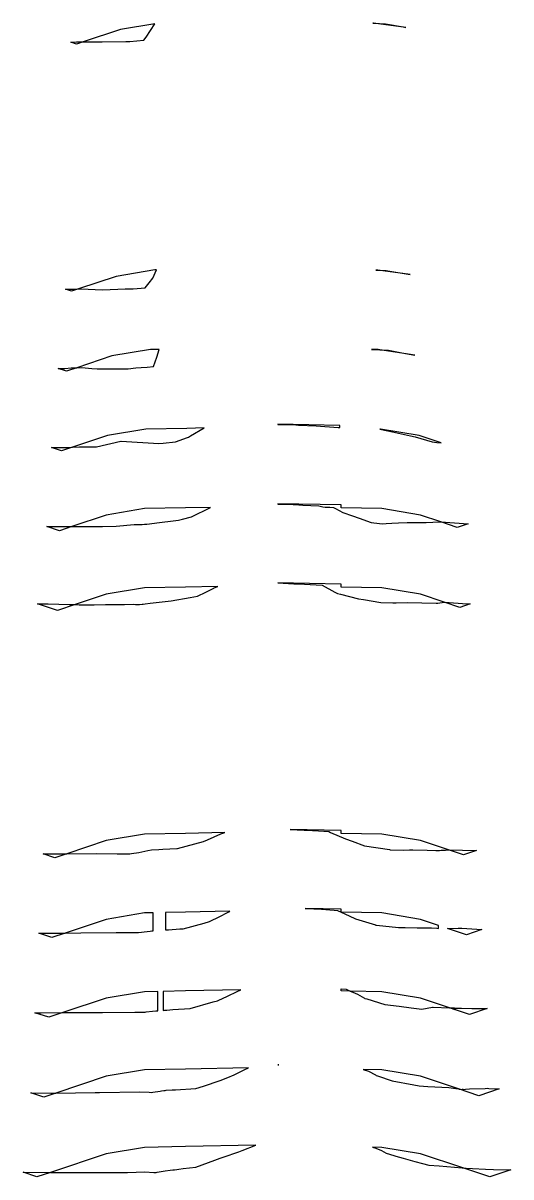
# Model space of a CAD drawing. Extents: x 1374859 to 1376773, y 382242 to 389804.
# Drawn here: x 1374897.4 to 1375082.1, y 385035.7 to 385472.2 of the extents above; entities that cross this region are included whole.
import ezdxf

# ---------------------------------------------------------------- set-up
doc = ezdxf.new("R2010")
doc.units = 0
doc.layers.add('T_Vehicle Path Lt Major', color=7, linetype='Continuous')
doc.layers.add('T_Vehicle Path Rt', color=7, linetype='Continuous')

msp = doc.modelspace()

# ---------------------------------------------------------------- linework, layer by layer
at = {"layer": 'T_Vehicle Path Lt Major'}
for points in [[(1374920.23, 385465.14), (1374924.04, 385465.11), (1374927.39, 385465.11), (1374936.39, 385465.24), (1374937.5, 385465.25), (1374937.8, 385465.28), (1374943.2, 385465.74), (1374944.08, 385466.91), (1374947.29, 385472.01), (1374934.37, 385469.86)], [(1374915.48, 385465.03), (1374915.6, 385465.03), (1374917.66, 385465.16), (1374920.23, 385465.14), (1374917.68, 385464.29)], [(1374918.42, 385371.64), (1374919.43, 385371.68), (1374924.78, 385371.46), (1374927.62, 385371.35), (1374936.1, 385371.64), (1374938.49, 385371.73), (1374939.13, 385371.75), (1374943.68, 385372.08), (1374945.17, 385373.98), (1374946.55, 385375.73), (1374947.97, 385378.85), (1374947.28, 385378.83), (1374932.71, 385376.4)], [(1374913.5, 385371.52), (1374914.75, 385371.56), (1374917.45, 385371.61), (1374918.42, 385371.64), (1374915.78, 385370.76)], [(1374917.73, 385341.85), (1374919.63, 385341.9), (1374923.52, 385341.5), (1374925.52, 385341.47), (1374929.11, 385341.44), (1374937.24, 385341.47), (1374940.09, 385341.77), (1374942.2, 385341.95), (1374944.45, 385342.11), (1374946.82, 385342.27), (1374948.01, 385345.87), (1374948.91, 385348.79), (1374945.61, 385348.72), (1374931.04, 385346.29)], [(1374910.76, 385341.61), (1374913.18, 385341.58), (1374915.61, 385341.8), (1374917.73, 385341.85), (1374913.88, 385340.57)], [(1374916.17, 385311.78), (1374918.77, 385311.95), (1374920.46, 385311.91), (1374925.2, 385311.85), (1374934.5, 385314.04), (1374934.55, 385314.05), (1374934.55, 385314.05), (1374934.56, 385314.05), (1374934.56, 385314.05), (1374934.58, 385314.05), (1374934.61, 385314.05), (1374948.83, 385313.15), (1374950.43, 385313.32), (1374955.1, 385313.83), (1374959.72, 385315.47), (1374960.06, 385315.59), (1374960.84, 385316.03), (1374966.03, 385319.05), (1374959.38, 385318.91), (1374943.94, 385318.61), (1374929.37, 385316.18)], [(1374908.13, 385311.66), (1374912.1, 385311.65), (1374914.4, 385311.66), (1374916.17, 385311.78), (1374911.97, 385310.38)], [(1374915.93, 385281.77), (1374915.98, 385281.77), (1374916.91, 385281.8), (1374927.5, 385281.82), (1374932.63, 385281.84), (1374939.5, 385282.57), (1374939.59, 385282.58), (1374942.15, 385282.55), (1374942.43, 385282.54), (1374942.56, 385282.53), (1374943.36, 385282.59), (1374943.61, 385282.6), (1374944.27, 385282.69), (1374949.12, 385283.33), (1374954.27, 385283.92), (1374956.32, 385284.14), (1374957.75, 385284.5), (1374961.24, 385285.39), (1374968.43, 385289.02), (1374958.88, 385288.83), (1374943.44, 385288.52), (1374928.87, 385286.09)], [(1374906.42, 385281.76), (1374910.75, 385281.77), (1374915.93, 385281.77), (1374911.16, 385280.18)], [(1374917.16, 385252.21), (1374918.71, 385252.18), (1374922.55, 385252.1), (1374924.34, 385252.13), (1374928.58, 385252.21), (1374934.25, 385252.22), (1374935.85, 385252.21), (1374939.13, 385252.34), (1374939.98, 385252.21), (1374941.33, 385252.3), (1374941.45, 385252.28), (1374942.55, 385252.37), (1374942.87, 385252.4), (1374943.67, 385252.5), (1374945.58, 385252.73), (1374953.5, 385253.59), (1374960.74, 385254.91), (1374963.52, 385255.43), (1374966.6, 385256.94), (1374969.69, 385258.44), (1374969.81, 385258.5), (1374971.18, 385259.1), (1374958.88, 385258.85), (1374943.44, 385258.54), (1374928.87, 385256.11)], [(1374902.85, 385252.54), (1374904.43, 385252.53), (1374905.98, 385252.48), (1374906.97, 385252.51), (1374915.05, 385252.26), (1374917.16, 385252.21), (1374910.51, 385249.99)], [(1374913.98, 385157.97), (1374925.24, 385158.01), (1374933.04, 385157.94), (1374937.19, 385157.97), (1374937.87, 385157.91), (1374938.42, 385157.99), (1374941.31, 385158.42), (1374943.55, 385158.93), (1374944.69, 385159.19), (1374946.11, 385159.41), (1374948.86, 385159.61), (1374950.31, 385159.67), (1374955.59, 385159.9), (1374955.74, 385159.91), (1374955.91, 385159.95), (1374965.74, 385162.54), (1374967.3, 385163.26), (1374972.35, 385165.44), (1374973.84, 385165.97), (1374958.88, 385165.67), (1374943.44, 385165.36), (1374928.87, 385162.93)], [(1374904.99, 385157.95), (1374907.5, 385157.95), (1374908.04, 385157.95), (1374908.15, 385157.95), (1374908.66, 385157.95), (1374913.98, 385157.97), (1374909.46, 385156.46)], [(1374913.33, 385127.93), (1374919.35, 385128.06), (1374932.66, 385128.11), (1374936.49, 385128.13), (1374939.27, 385128.14), (1374940.76, 385128.15), (1374940.99, 385128.14), (1374941.16, 385128.17), (1374944.44, 385128.57), (1374945.58, 385128.72), (1374946.14, 385128.79), (1374946.45, 385128.82), (1374946.65, 385128.84), (1374946.65, 385135.61), (1374943.44, 385135.55), (1374928.87, 385133.12)], [(1374951.34, 385135.7), (1374951.34, 385129.16), (1374952.55, 385129.2), (1374956.79, 385129.49), (1374958.06, 385129.58), (1374965.96, 385131.74), (1374968, 385132.28), (1374968.48, 385132.53), (1374971.37, 385134.02), (1374975.37, 385136.01), (1374975.73, 385136.19), (1374958.88, 385135.85)], [(1374903.38, 385127.92), (1374913.23, 385127.93), (1374913.33, 385127.93), (1374908.33, 385126.27)], [(1374912.48, 385097.86), (1374917.07, 385097.88), (1374922.59, 385097.91), (1374927.47, 385097.93), (1374939.73, 385098.04), (1374943.15, 385098.07), (1374943.61, 385098.05), (1374944, 385098.09), (1374946.46, 385098.38), (1374947.75, 385098.48), (1374948.26, 385098.52), (1374948.46, 385098.54), (1374948.46, 385105.85), (1374943.44, 385105.75), (1374928.87, 385103.32)], [(1374950.49, 385105.89), (1374950.49, 385098.69), (1374950.98, 385098.73), (1374951.89, 385098.79), (1374954.16, 385098.96), (1374960.66, 385099.44), (1374969.37, 385101.88), (1374970.98, 385102.33), (1374971.31, 385102.48), (1374974.84, 385104.01), (1374978.47, 385105.78), (1374979.88, 385106.48), (1374958.88, 385106.06)], [(1375017.88, 385106.82), (1375019.79, 385106.67), (1375021.29, 385105.99), (1375017.88, 385106.06)], [(1374901.93, 385097.81), (1374904.29, 385097.82), (1374912.48, 385097.86), (1374907.14, 385096.08)], [(1375058.84, 385099.67), (1375060.7, 385099.59), (1375060.81, 385099.58), (1375060.95, 385099.57), (1375061.01, 385099.57), (1375061.04, 385099.57), (1375061.04, 385098.94)], [(1374909.84, 385067.42), (1374924.66, 385067.59), (1374925.33, 385067.6), (1374926.4, 385067.62), (1374941.68, 385067.91), (1374945.19, 385067.72), (1374946.1, 385067.68), (1374946.58, 385067.75), (1374949.28, 385068.13), (1374949.81, 385068.19), (1374950.76, 385068.34), (1374951.06, 385068.39), (1374951.21, 385068.43), (1374951.62, 385068.45), (1374953.84, 385068.6), (1374955.08, 385068.63), (1374962.88, 385069.13), (1374965.76, 385070.04), (1374971.99, 385072.12), (1374975, 385073.33), (1374977.3, 385074.33), (1374981.09, 385076.18), (1374982.72, 385076.98), (1374958.88, 385076.5), (1374943.44, 385076.19), (1374928.87, 385073.76)], [(1374993.87, 385078.04), (1374994.24, 385078.05), (1374993.87, 385078.06)], [(1374900.31, 385067.53), (1374907.95, 385067.39), (1374909.84, 385067.42), (1374905.25, 385065.89)], [(1374907.79, 385037.4), (1374908.97, 385037.4), (1374909.78, 385037.39), (1374910.41, 385037.39), (1374925.57, 385037.33), (1374937.01, 385037.39), (1374943.47, 385037.55), (1374946.88, 385037.39), (1374947.84, 385037.38), (1374948.26, 385037.46), (1374951.19, 385038.04), (1374953.16, 385038.25), (1374954.11, 385038.35), (1374954.34, 385038.33), (1374954.7, 385038.33), (1374955.63, 385038.5), (1374956.42, 385038.62), (1374958.08, 385038.81), (1374962.89, 385039.35), (1374970.01, 385042.03), (1374972.07, 385042.78), (1374973.23, 385043.19), (1374979.09, 385045.13), (1374980.39, 385045.64), (1374985.56, 385047.7), (1374958.88, 385047.17), (1374943.44, 385046.86), (1374928.87, 385044.43)], [(1374897.42, 385037.44), (1374907.79, 385037.4), (1374902.66, 385035.69)]]:
    msp.add_lwpolyline(points, close=True, dxfattribs=at)
at = {"layer": 'T_Vehicle Path Rt'}
for points in [[(1375029.88, 385472.24), (1375030.11, 385472.23), (1375030.04, 385472.24)], [(1375030.11, 385472.23), (1375034.62, 385471.99), (1375041.4, 385470.79), (1375042.37, 385470.6)], [(1375031.03, 385378.8), (1375031.72, 385378.77), (1375031.53, 385378.79)], [(1375031.72, 385378.77), (1375034.55, 385378.62), (1375034.91, 385378.6), (1375035.5, 385378.51), (1375044.04, 385377.11)], [(1375029.35, 385348.76), (1375029.56, 385348.71), (1375032.49, 385348.6), (1375032.49, 385348.6), (1375031.83, 385348.71)], [(1375032.49, 385348.6), (1375035.77, 385348.44), (1375040.83, 385347.49), (1375045.71, 385346.57)], [(1374993.87, 385320.4), (1375000.72, 385320.18), (1375001.72, 385320.14), (1375008.41, 385319.85), (1375016.71, 385319.24), (1375017.38, 385319.19), (1375017.37, 385320), (1374993.87, 385320.47)], [(1375032.5, 385318.61), (1375037.35, 385317.57), (1375044.06, 385316.1), (1375045.88, 385315.66), (1375052.35, 385313.84), (1375054.11, 385313.59), (1375055.79, 385313.37), (1375047.37, 385316.18), (1375032.8, 385318.61)], [(1374993.87, 385290.26), (1374999.68, 385290.04), (1375001.87, 385289.95), (1375003.36, 385289.89), (1375009.42, 385289.64), (1375010.9, 385289.27), (1375011.76, 385289.1), (1375013.63, 385289.07), (1375014.92, 385288.99), (1375015.77, 385288.64), (1375018.55, 385287.07), (1375022.17, 385285.86), (1375024.64, 385284.88), (1375029.25, 385283.32), (1375032.37, 385282.96), (1375033.51, 385282.84), (1375034.88, 385282.89), (1375037.11, 385283), (1375039.61, 385283.14), (1375042.91, 385283.34), (1375049.71, 385283.27), (1375049.93, 385283.27), (1375049.99, 385283.27), (1375050, 385283.26), (1375050, 385283.27), (1375050.01, 385283.27), (1375055.08, 385283.54), (1375055.64, 385283.5), (1375047.87, 385286.09), (1375033.3, 385288.52), (1375017.88, 385288.83), (1375017.87, 385289.91), (1374993.87, 385290.39)], [(1375055.64, 385283.5), (1375065.89, 385282.82), (1375061.79, 385281.45)], [(1374993.87, 385260.41), (1375000, 385260.13), (1375004.02, 385259.95), (1375006.17, 385259.79), (1375010.64, 385259.52), (1375015.47, 385256.94), (1375016.45, 385256.41), (1375017.6, 385256.13), (1375024.37, 385254.44), (1375026.31, 385254.11), (1375032.83, 385253.06), (1375037.48, 385252.86), (1375037.96, 385252.84), (1375038.74, 385252.86), (1375042.99, 385252.98), (1375053.89, 385252.8), (1375054.17, 385252.8), (1375054.24, 385252.8), (1375054.38, 385252.79), (1375054.44, 385252.8), (1375054.46, 385252.8), (1375056.82, 385253.13), (1375047.87, 385256.11), (1375033.3, 385258.54), (1375017.88, 385258.85), (1375017.87, 385259.94), (1374993.87, 385260.42)], [(1375056.82, 385253.13), (1375057.07, 385253.17), (1375065.48, 385252.55), (1375066.68, 385252.46), (1375062.76, 385251.15)], [(1374998.54, 385167.14), (1375003.84, 385166.92), (1375007.03, 385166.79), (1375007.39, 385166.76), (1375013.14, 385166.33), (1375013.85, 385166.03), (1375019.5, 385163.55), (1375022.03, 385162.68), (1375026.72, 385161), (1375036.15, 385159.53), (1375036.39, 385159.49), (1375036.43, 385159.49), (1375041.34, 385159.26), (1375043.69, 385159.4), (1375044.87, 385159.46), (1375044.98, 385159.47), (1375050.41, 385159.26), (1375053.66, 385159.15), (1375055.13, 385159.23), (1375055.71, 385159.27), (1375057.31, 385159.37), (1375058.37, 385159.4), (1375058.48, 385159.4), (1375047.87, 385162.93), (1375033.3, 385165.36), (1375017.88, 385165.67), (1375017.87, 385166.76)], [(1375058.48, 385159.4), (1375069.14, 385159.19), (1375064.13, 385157.52)], [(1375004.21, 385137.21), (1375007.52, 385137.07), (1375010.38, 385136.95), (1375015.2, 385136.56), (1375016.46, 385136.46), (1375020.88, 385134.42), (1375023.23, 385133.32), (1375030.84, 385131), (1375030.88, 385130.99), (1375031.27, 385130.95), (1375039.53, 385130.08), (1375042.09, 385130.07), (1375046.62, 385129.96), (1375049.76, 385129.96), (1375051.64, 385129.92), (1375052.05, 385129.9), (1375054.08, 385129.83), (1375054.7, 385129.71), (1375054.7, 385130.84), (1375047.87, 385133.12), (1375033.3, 385135.55), (1375017.88, 385135.85), (1375017.87, 385136.94)], [(1375058.11, 385129.71), (1375062.22, 385129.8), (1375063.53, 385129.85), (1375071.18, 385129.28), (1375065.28, 385127.32)], [(1375021.29, 385105.99), (1375022.24, 385105.57), (1375024.02, 385104.85), (1375026.66, 385103.37), (1375026.89, 385103.22), (1375027.6, 385103.01), (1375034.39, 385100.91), (1375039.82, 385100.3), (1375044.41, 385099.62), (1375047.4, 385099.32), (1375048.35, 385099.2), (1375052.42, 385099.85), (1375052.7, 385099.91), (1375058.84, 385099.67), (1375047.87, 385103.32), (1375033.3, 385105.75)], [(1375061.16, 385098.89), (1375061.16, 385099.57), (1375061.18, 385099.57), (1375061.23, 385099.57), (1375061.78, 385099.55), (1375063.38, 385099.5), (1375067.32, 385099.43), (1375073.18, 385099.34), (1375066.49, 385097.12)], [(1375026.24, 385076.33), (1375028.19, 385075.66), (1375030.83, 385074.24), (1375031.17, 385074.05), (1375031.6, 385073.9), (1375037.18, 385072.05), (1375045.33, 385070.47), (1375047.37, 385070.11), (1375050.65, 385069.95), (1375058.58, 385069.56), (1375061.33, 385069.12), (1375062.26, 385068.96), (1375047.87, 385073.76), (1375033.3, 385076.19)], [(1375062.26, 385068.96), (1375062.49, 385068.93), (1375062.81, 385068.88), (1375063.68, 385068.81), (1375063.85, 385068.83), (1375063.93, 385068.82), (1375064.07, 385068.8), (1375064.93, 385068.9), (1375066.49, 385069.02), (1375072.33, 385069.19), (1375073.2, 385069.21), (1375073.72, 385069.17), (1375076.59, 385069.01), (1375077.69, 385068.97), (1375069.97, 385066.4)], [(1375029.68, 385046.93), (1375030.93, 385046.58), (1375033.11, 385045.62), (1375034.94, 385044.72), (1375039.51, 385043.3), (1375039.91, 385043.17), (1375041.39, 385042.75), (1375045.8, 385041.5), (1375048.69, 385040.76), (1375051.09, 385040.14), (1375055.02, 385039.83), (1375063.66, 385039.11), (1375063.88, 385039.09), (1375047.87, 385044.43), (1375033.3, 385046.86)], [(1375063.88, 385039.09), (1375065.19, 385038.99), (1375067.62, 385038.8), (1375072.49, 385038.65), (1375075.54, 385038.53), (1375082.15, 385038.35), (1375074.14, 385035.68)]]:
    msp.add_lwpolyline(points, close=True, dxfattribs=at)

doc.saveas('drawing.dxf')
